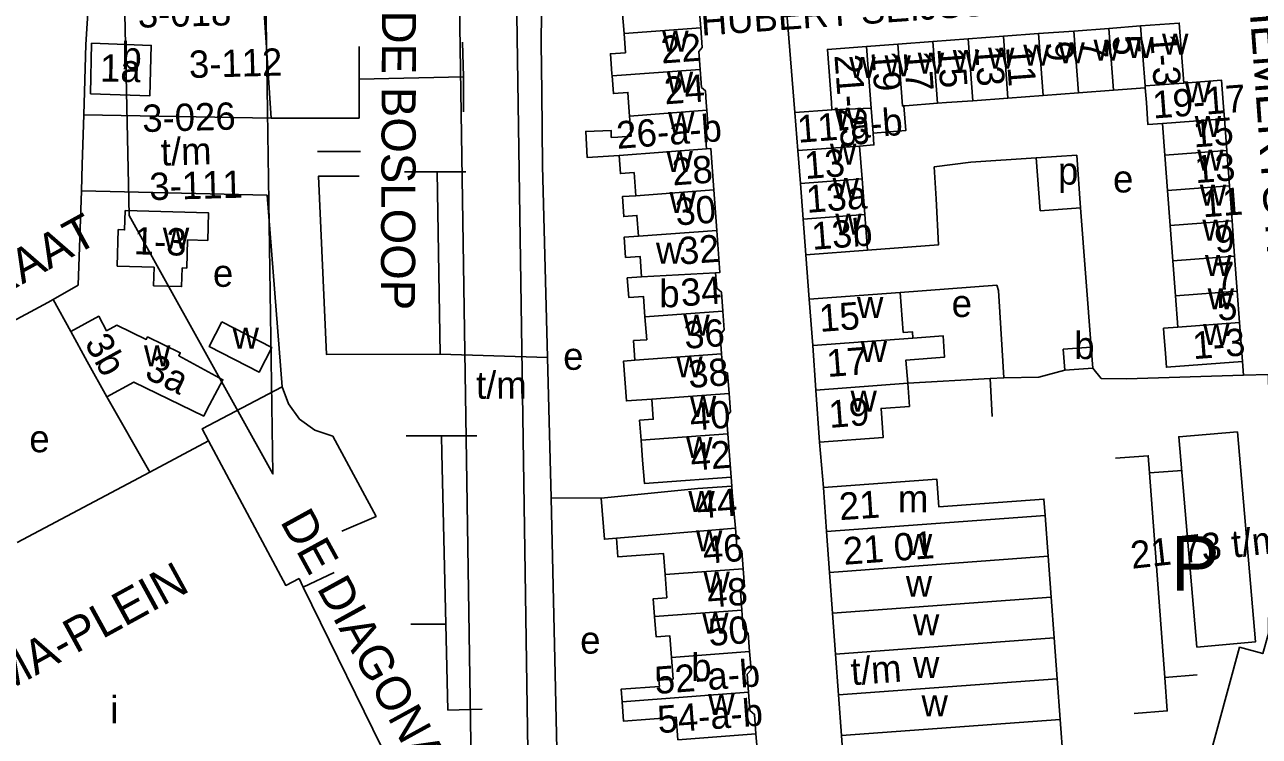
# Model space of a CAD drawing. Extents: x 160673 to 161924, y 382258 to 384145.
# Drawn here: x 161578.5 to 161759.3, y 383407.2 to 383511.4 of the extents above; entities that cross this region are included whole.
import ezdxf

# ---------------------------------------------------------------- set-up
doc = ezdxf.new("R2010")
doc.units = 0
for name, color, linetype in [('BLT_Basislijn', 7, 'Continuous'), ('BLT_Bebouwing', 7, 'Continuous'), ('BLT_Centroide', 7, 'Continuous'), ('BLT_Huisnummer', 7, 'Continuous'), ('BLT_Huisnummer_ tussenligend', 7, 'Continuous'), ('BLT_Huisnummer_reeks', 7, 'Continuous'), ('BLT_Huisnummer_zonder_bebouwing', 7, 'Continuous'), ('BLT_Onderverdeling_panden', 7, 'Continuous'), ('BLT_Plantopo', 7, 'Continuous'), ('BLT_Straatnaam', 7, 'Continuous'), ('BLT_Straatnaam_verkleind', 7, 'Continuous'), ('BLT_Tekst_parkeren', 7, 'Continuous')]:
    doc.layers.add(name, color=color, linetype=linetype)

msp = doc.modelspace()

# ---------------------------------------------------------------- linework, layer by layer
at = {"layer": 'BLT_Basislijn'}
for p, q in [((161689.86, 383516.45), (161691.33, 383498.55)), ((161627.49, 383503.46), (161627.49, 383508.22)), ((161642.76, 383503.77), (161642.65, 383508.87)), ((161627.49, 383503.46), (161642.76, 383503.77)), ((161627.49, 383497.72), (161627.49, 383503.46)), ((161642.76, 383503.77), (161642.76, 383498.67)), ((161586.94, 383490.93), (161587.16, 383498.2)), ((161621.4, 383492.87), (161627.69, 383492.87)), ((161727.26, 383484.14), (161726.67, 383491.91)), ((161586.83, 383487.08), (161586.94, 383490.93)), ((161638.91, 383489.89), (161634.14, 383489.89)), ((161639.35, 383463.2), (161638.91, 383489.89)), ((161638.91, 383489.89), (161643.11, 383489.89)), ((161586.83, 383487.08), (161614.02, 383486.44)), ((161727.26, 383484.14), (161733.16, 383484.59)), ((161692.91, 383477.74), (161693.43, 383471.22)), ((161582.69, 383471.2), (161585.27, 383466.49)), ((161655.07, 383462.7), (161655.6, 383442.17)), ((161734.93, 383461.14), (161736.15, 383459.64)), ((161757.04, 383460.11), (161756.88, 383462.1)), ((161707.84, 383458.93), (161719.92, 383459.61)), ((161719.92, 383459.61), (161721.9, 383459.73)), ((161719.92, 383459.61), (161720.2, 383454.06)), ((161736.15, 383459.64), (161739.87, 383459.57)), ((161757.04, 383460.11), (161739.87, 383459.57)), ((161590.53, 383456.92), (161596.82, 383445.9)), ((161639.56, 383451.22), (161634.4, 383451.22)), ((161644.71, 383451.22), (161639.56, 383451.22)), ((161694.92, 383450.28), (161695.49, 383443.64)), ((161681.98, 383445.2), (161682.08, 383443.88)), ((161743.24, 383445.79), (161748.04, 383446.15)), ((161745.48, 383415.87), (161743.24, 383445.79)), ((161662.96, 383442.12), (161655.6, 383442.17)), ((161656.25, 383414.2), (161655.6, 383442.17)), ((161623.85, 383431.24), (161619.3, 383429.06)), ((161640.21, 383423.65), (161635.06, 383423.65)), ((161745.48, 383415.87), (161750.25, 383416.23)), ((161656.73, 383393.7), (161656.25, 383414.2))]:
    msp.add_line(p, q, dxfattribs=at)
for points in [[(161589.07, 383533.87), (161587.46, 383508.5), (161587.28, 383501.59), (161587.16, 383498.2)], [(161612.28, 383533.15), (161614.63, 383497.72)], [(161654.31, 383522.14), (161654.16, 383508.71), (161654.24, 383501.51)], [(161654.24, 383501.51), (161654.35, 383490.74), (161655.07, 383462.7)], [(161614.63, 383497.72), (161587.16, 383498.2)], [(161614.63, 383497.72), (161627.49, 383497.72)], [(161726.67, 383491.91), (161717.06, 383491.28), (161711.72, 383490.58), (161712.03, 383485.91), (161712.37, 383479.19), (161701.95, 383478.42)], [(161732.59, 383492.3), (161726.67, 383491.91)], [(161733.16, 383484.59), (161732.59, 383492.3)], [(161627.49, 383489.23), (161621.54, 383489.23), (161622.72, 383463.11), (161639.35, 383463.2)], [(161582.69, 383471.2), (161586.37, 383473.3), (161586.83, 383487.08)], [(161614.02, 383486.44), (161616.23, 383458.39)], [(161734.7, 383464.21), (161733.16, 383484.59)], [(161706.74, 383472.23), (161720.87, 383473.26), (161721.12, 383472.51), (161721.68, 383463.77), (161721.9, 383459.73)], [(161582.69, 383471.2), (161581.92, 383470.76), (161563.15, 383460.7)], [(161639.35, 383463.2), (161655.07, 383462.7)], [(161730.86, 383460.83), (161727.03, 383459.83), (161721.9, 383459.73)], [(161760.73, 383457.16), (161760.68, 383460.22), (161757.04, 383460.11)], [(161616.23, 383458.39), (161604.49, 383452.25), (161605.44, 383450.47)], [(161624.94, 383437.29), (161629.99, 383439.44), (161623.62, 383451.16), (161621, 383452.05), (161618.77, 383453.69), (161617.15, 383455.93), (161616.23, 383458.39)], [(161639.56, 383451.22), (161639.62, 383448.69)], [(161639.62, 383448.69), (161640.21, 383423.65)], [(161743.24, 383445.79), (161743.06, 383448.3), (161738.28, 383447.94)], [(161751.76, 383403.06), (161756.44, 383420.27), (161759.83, 383419.35), (161760.67, 383422.31), (161760.91, 383445.86)], [(161640.21, 383423.65), (161640.5, 383411.08), (161645.51, 383411.2)], [(161745.48, 383415.87), (161745.85, 383410.95), (161741.01, 383410.58)]]:
    msp.add_lwpolyline(points, dxfattribs=at)
at = {"layer": 'BLT_Bebouwing'}
for p, q in [((161721.85, 383509.71), (161727, 383510.1)), ((161727, 383510.1), (161732.15, 383510.48)), ((161732.15, 383510.48), (161737.3, 383510.87)), ((161737.3, 383510.87), (161741.95, 383511.22)), ((161701.82, 383508.21), (161706.39, 383508.56)), ((161706.39, 383508.56), (161711.54, 383508.94)), ((161711.54, 383508.94), (161716.7, 383509.33)), ((161716.7, 383509.33), (161721.85, 383509.71)), ((161727.67, 383501.05), (161722.52, 383500.67)), ((161732.83, 383501.44), (161727.67, 383501.05)), ((161737.98, 383501.83), (161732.83, 383501.44)), ((161742.62, 383502.17), (161737.98, 383501.83)), ((161742.79, 383500), (161742.62, 383502.17)), ((161666.96, 383500), (161667.11, 383498.04)), ((161678.41, 383498.88), (161678.33, 383500)), ((161696.75, 383498.96), (161691.33, 383498.55)), ((161696.67, 383500), (161696.75, 383498.96)), ((161712.22, 383499.9), (161713.54, 383500)), ((161717.37, 383500.28), (161713.54, 383500)), ((161722.52, 383500.67), (161717.37, 383500.28)), ((161754.04, 383500), (161754.22, 383497.63)), ((161691.33, 383498.55), (161691.76, 383492.97)), ((161754.22, 383497.63), (161754.57, 383492.98)), ((161745.16, 383496.95), (161745.51, 383492.3)), ((161701.16, 383488.83), (161700.8, 383493.65)), ((161691.76, 383492.97), (161692.12, 383488.15)), ((161745.51, 383492.3), (161745.89, 383487.16)), ((161754.57, 383492.98), (161754.95, 383487.83)), ((161692.12, 383488.15), (161692.51, 383482.94)), ((161701.56, 383483.62), (161701.16, 383488.83)), ((161679.88, 383481.3), (161679.44, 383487.23)), ((161745.89, 383487.16), (161746.28, 383482.01)), ((161754.95, 383487.83), (161755.34, 383482.69)), ((161692.51, 383482.94), (161692.91, 383477.74)), ((161701.95, 383478.42), (161701.56, 383483.62)), ((161755.34, 383482.69), (161755.72, 383477.54)), ((161746.28, 383482.01), (161746.66, 383476.86)), ((161692.91, 383477.74), (161701.95, 383478.42)), ((161755.72, 383477.54), (161756.11, 383472.39)), ((161746.66, 383476.86), (161747.05, 383471.72)), ((161693.43, 383471.22), (161706.74, 383472.23)), ((161756.11, 383472.39), (161756.45, 383467.8)), ((161693.93, 383464.45), (161693.43, 383471.22)), ((161747.05, 383471.72), (161747.39, 383467.12)), ((161756.45, 383467.8), (161756.88, 383462.1)), ((161694.38, 383457.9), (161693.93, 383464.45)), ((161694.92, 383450.28), (161694.38, 383457.9)), ((161596.82, 383445.9), (161605.44, 383450.47)), ((161577.39, 383435.59), (161596.82, 383445.9)), ((161695.96, 383437.21), (161695.49, 383443.64)), ((161727.95, 383439.56), (161728.39, 383433.59)), ((161696.4, 383431.23), (161695.96, 383437.21)), ((161728.39, 383433.59), (161728.83, 383427.62)), ((161618.69, 383430.34), (161619.3, 383429.06)), ((161696.83, 383425.26), (161696.4, 383431.23)), ((161619.3, 383429.06), (161637.65, 383391.76)), ((161728.83, 383427.62), (161729.27, 383421.65)), ((161697.27, 383419.29), (161696.83, 383425.26)), ((161729.27, 383421.65), (161729.71, 383415.67)), ((161697.71, 383413.31), (161697.27, 383419.29)), ((161729.71, 383415.67), (161730.15, 383409.7)), ((161698.15, 383407.34), (161697.71, 383413.31)), ((161730.15, 383409.7), (161730.59, 383403.73)), ((161698.59, 383401.37), (161698.15, 383407.34))]:
    msp.add_line(p, q, dxfattribs=at)
for points in [[(161666.29, 383510.13), (161666.04, 383513.54), (161663.81, 383513.37), (161663.62, 383516.01)], [(161676.53, 383516.97), (161676.73, 383514.35), (161677.32, 383513.84), (161677.54, 383510.97)], [(161741.95, 383511.22), (161747.6, 383511.64), (161748.26, 383502.86)], [(161664.54, 383503.9), (161664.52, 383504.23), (161664.3, 383507.15), (161666.5, 383507.31), (161666.29, 383510.13)], [(161677.54, 383510.97), (161677.75, 383508.09), (161677.24, 383507.49), (161677.43, 383504.86)], [(161588.14, 383501.28), (161588.32, 383508.69), (161597.05, 383508.37), (161596.83, 383500.99), (161588.14, 383501.28)], [(161696.67, 383500), (161696.09, 383507.79), (161701.82, 383508.21)], [(161677.43, 383504.86), (161677.63, 383502.24), (161678.21, 383501.74), (161678.33, 383500)], [(161666.96, 383500), (161666.85, 383501.49), (161664.74, 383501.33), (161664.54, 383503.9)], [(161748.26, 383502.86), (161753.8, 383503.28), (161754.04, 383500)], [(161702.77, 383495.54), (161707.55, 383495.9), (161707.28, 383499.53)], [(161707.28, 383499.53), (161707.48, 383499.54), (161712.22, 383499.9)], [(161742.79, 383500), (161743.02, 383496.79), (161745.16, 383496.95)], [(161667.11, 383498.04), (161667.33, 383495.08), (161665.38, 383494.93), (161664.43, 383494.91), (161664.39, 383495.93), (161660.68, 383495.79), (161660.91, 383491.95), (161665.57, 383492.27)], [(161678.36, 383493.25), (161678.18, 383495.74), (161678.61, 383496.24), (161678.41, 383498.88)], [(161700.8, 383493.65), (161702.9, 383493.81), (161702.77, 383495.54)], [(161665.57, 383492.27), (161665.77, 383489.61), (161667.76, 383489.76), (161668.01, 383486.38)], [(161679.44, 383487.23), (161678.99, 383493.3), (161678.36, 383493.25)], [(161668.01, 383486.38), (161666.05, 383486.24), (161666.26, 383483.33), (161668.19, 383483.48), (161668.42, 383480.46)], [(161593.23, 383484.21), (161593.14, 383481.38), (161592.21, 383481.41), (161592.06, 383476.07), (161597.47, 383475.91), (161597.39, 383473.2), (161601.5, 383473.08), (161601.58, 383475.8), (161602.25, 383475.78), (161602.37, 383479.91), (161605.33, 383479.82), (161605.45, 383483.85), (161593.23, 383484.21)], [(161679.71, 383475.1), (161680.33, 383475.14), (161679.88, 383481.3)], [(161668.42, 383480.46), (161666.31, 383480.3), (161666.53, 383477.35), (161668.64, 383477.5), (161668.87, 383474.49)], [(161668.87, 383474.49), (161666.77, 383474.34), (161666.99, 383471.48), (161669.14, 383471.64), (161669.36, 383468.65)], [(161680.75, 383469.49), (161680.55, 383472.26), (161679.88, 383472.84), (161679.71, 383475.1)], [(161706.74, 383472.23), (161707.19, 383466.37), (161708.52, 383466.47), (161708.59, 383465.53)], [(161585.27, 383466.49), (161589.35, 383468.73), (161590.51, 383466.62), (161591.99, 383467.44), (161596.32, 383465.33), (161596.51, 383465.71), (161601.29, 383463.38), (161601.08, 383462.96), (161607.55, 383459.43), (161605.21, 383455.01), (161604.73, 383454.11), (161594.5, 383459.1), (161590.53, 383456.92)], [(161669.36, 383468.65), (161669.61, 383465.3), (161667.68, 383465.16), (161667.89, 383462.28)], [(161680.59, 383463.21), (161680.38, 383466.06), (161680.96, 383466.73), (161680.75, 383469.49)], [(161590.53, 383456.92), (161587.68, 383462.1), (161585.27, 383466.49)], [(161745.59, 383463.26), (161745.37, 383466.25), (161745.31, 383466.97), (161747.39, 383467.12)], [(161708.59, 383465.53), (161713.02, 383465.87), (161713.25, 383462.75), (161707.58, 383462.31), (161707.84, 383458.93)], [(161681.68, 383457.44), (161681.46, 383460.42), (161680.77, 383460.75), (161680.59, 383463.21)], [(161730.86, 383460.83), (161730.63, 383463.9), (161734.7, 383464.21)], [(161734.93, 383461.14), (161734.7, 383464.21)], [(161756.88, 383462.1), (161745.74, 383461.27), (161745.59, 383463.26)], [(161667.89, 383462.28), (161666.2, 383462.15), (161666.63, 383456.33), (161670.36, 383456.6)], [(161730.86, 383460.83), (161734.93, 383461.14)], [(161681.49, 383451.51), (161681.3, 383454.08), (161681.88, 383454.75), (161681.68, 383457.44)], [(161707.84, 383458.93), (161708.1, 383455.54), (161703.94, 383455.23), (161704.26, 383451), (161694.92, 383450.28)], [(161670.36, 383456.6), (161670.58, 383453.66), (161668.58, 383453.51), (161668.8, 383450.57)], [(161605.44, 383450.47), (161616.75, 383429.34), (161618.69, 383430.34)], [(161668.8, 383450.57), (161669.02, 383447.66), (161669.27, 383444.26), (161671.29, 383444.41), (161681.98, 383445.2)], [(161681.98, 383445.2), (161681.49, 383451.51)], [(161695.49, 383443.64), (161712.09, 383444.89), (161712.4, 383440.82), (161727.78, 383441.96), (161727.95, 383439.56)], [(161682.08, 383443.88), (161677.09, 383443.5), (161662.96, 383442.12)], [(161682.08, 383443.88), (161682.15, 383442.94), (161682.61, 383437.69)], [(161662.96, 383442.12), (161663.41, 383436.1), (161665.18, 383436.23)], [(161682.61, 383437.69), (161682.81, 383435.01), (161683.53, 383434.39), (161683.73, 383431.78)], [(161665.18, 383436.23), (161665.39, 383433.51), (161672.06, 383434.01), (161672.3, 383430.91)], [(161672.3, 383430.91), (161672.55, 383427.53), (161670.57, 383427.38), (161670.77, 383424.76)], [(161683.73, 383431.78), (161683.92, 383429.16), (161683.33, 383428.47), (161683.54, 383425.72)], [(161683.54, 383425.72), (161683.74, 383422.98), (161684.49, 383422.34), (161684.69, 383419.66)], [(161670.77, 383424.76), (161670.99, 383421.81), (161673, 383421.96), (161673.24, 383418.8)], [(161684.69, 383419.66), (161684.89, 383416.99), (161684.33, 383416.33), (161684.53, 383413.68)], [(161673.24, 383418.8), (161673.48, 383415.61), (161671.41, 383415.46), (161671.48, 383414.55), (161665.86, 383414.13), (161666, 383412.28)], [(161666, 383412.28), (161666.21, 383409.47), (161673.91, 383410.05), (161674.17, 383406.71)], [(161684.53, 383413.68), (161684.73, 383411.03), (161685.41, 383410.45), (161685.62, 383407.62)], [(161685.62, 383407.62), (161685.79, 383405.34), (161685.29, 383404.29), (161685.49, 383401.55)]]:
    msp.add_lwpolyline(points, dxfattribs=at)
msp.add_lwpolyline([(161607.38, 383467.93), (161614.71, 383464.17), (161612.86, 383460.57), (161605.53, 383464.32)], close=True, dxfattribs=at)
at = {"layer": 'BLT_Onderverdeling_panden'}
for p, q in [((161677.54, 383510.97), (161666.29, 383510.13)), ((161727.67, 383501.05), (161727, 383510.1)), ((161732.83, 383501.44), (161732.15, 383510.48)), ((161737.98, 383501.83), (161737.3, 383510.87)), ((161742.6, 383502.44), (161741.95, 383511.22)), ((161702.49, 383499.17), (161701.82, 383508.21)), ((161712.22, 383499.9), (161711.54, 383508.94)), ((161717.37, 383500.28), (161716.7, 383509.33)), ((161722.52, 383500.67), (161721.85, 383509.71)), ((161677.43, 383504.86), (161664.54, 383503.9)), ((161742.6, 383502.44), (161748.26, 383502.86)), ((161742.62, 383502.17), (161742.6, 383502.44)), ((161702.49, 383499.17), (161696.75, 383498.96)), ((161702.77, 383495.54), (161702.49, 383499.17)), ((161678.41, 383498.88), (161667.11, 383498.04)), ((161745.16, 383496.95), (161754.22, 383497.63)), ((161691.76, 383492.97), (161700.8, 383493.65)), ((161665.57, 383492.27), (161678.36, 383493.25)), ((161745.51, 383492.3), (161754.57, 383492.98)), ((161692.12, 383488.15), (161701.16, 383488.83)), ((161679.44, 383487.23), (161668.01, 383486.38)), ((161745.89, 383487.16), (161754.95, 383487.83)), ((161692.51, 383482.94), (161701.56, 383483.62)), ((161746.28, 383482.01), (161755.34, 383482.69)), ((161679.88, 383481.3), (161668.42, 383480.46)), ((161746.66, 383476.86), (161755.72, 383477.54)), ((161679.71, 383475.1), (161668.87, 383474.49)), ((161747.05, 383471.72), (161756.11, 383472.39)), ((161680.75, 383469.49), (161669.36, 383468.65)), ((161747.39, 383467.12), (161756.45, 383467.8)), ((161708.59, 383465.53), (161693.93, 383464.45)), ((161680.59, 383463.21), (161667.89, 383462.28)), ((161681.68, 383457.44), (161670.36, 383456.6)), ((161707.84, 383458.93), (161694.38, 383457.9)), ((161681.49, 383451.51), (161668.8, 383450.57)), ((161695.96, 383437.21), (161727.95, 383439.56)), ((161682.61, 383437.69), (161665.18, 383436.23)), ((161728.39, 383433.59), (161696.4, 383431.23)), ((161683.73, 383431.78), (161672.3, 383430.91)), ((161696.83, 383425.26), (161728.83, 383427.62)), ((161683.54, 383425.72), (161670.77, 383424.76)), ((161729.27, 383421.65), (161697.27, 383419.29)), ((161684.69, 383419.66), (161673.24, 383418.8)), ((161697.71, 383413.31), (161729.71, 383415.67)), ((161684.53, 383413.68), (161666, 383412.28)), ((161730.15, 383409.7), (161698.15, 383407.34)), ((161685.62, 383407.62), (161674.17, 383406.71))]:
    msp.add_line(p, q, dxfattribs=at)
msp.add_lwpolyline([(161707.28, 383499.53), (161707.07, 383499.51), (161706.39, 383508.56)], dxfattribs=at)
at = {"layer": 'BLT_Plantopo'}
for points in [[(161656.79, 383370.98), (161644.03, 383393.63), (161642.09, 383520.78), (161642.13, 383522.83), (161613.73, 383522.01), (161614.87, 383445.65), (161593.83, 383483.47), (161592.91, 383526.64), (161598.84, 383531.12), (161650.29, 383532.45), (161652.34, 383395.31), (161656.34, 383395.28)], [(161756.12, 383451.83), (161747.54, 383451.09), (161750.19, 383420.31), (161758.77, 383421.05)]]:
    msp.add_lwpolyline(points, close=True, dxfattribs=at)

# ---------------------------------------------------------------- texts
at = {"layer": 'BLT_Centroide'}
for s, p in [('w', (161671.88, 383507.44)), ('w', (161745.09, 383507.03)), ('b', (161592.68, 383504.88)), ('w', (161719.61, 383504.98)), ('w', (161724.77, 383505.39)), ('w', (161729.91, 383505.77)), ('w', (161735.06, 383506.14)), ('w', (161739.95, 383506.52)), ('w', (161699.28, 383503.59)), ('w', (161704.44, 383503.86)), ('w', (161709.31, 383504.23)), ('w', (161714.45, 383504.61)), ('w', (161672.55, 383501.44)), ('w', (161748.41, 383500.03)), ('w', (161697.12, 383496.19)), ('w', (161672.74, 383495.56)), ('w', (161749.87, 383494.97)), ('w', (161696.45, 383490.91)), ('w', (161672.5, 383489.84)), ('w', (161750.23, 383490.06)), ('p', (161729.86, 383488)), ('e', (161737.91, 383486.85)), ('w', (161696.84, 383485.88)), ('w', (161672.95, 383483.84)), ('w', (161750.62, 383484.91)), ('w', (161697.23, 383480.69)), ('w', (161751, 383479.78)), ('w', (161598.75, 383478.61)), ('w', (161670.97, 383476.41)), ('w', (161751.38, 383474.62)), ('e', (161606.08, 383473.04)), ('b', (161671.46, 383470.05)), ('w', (161751.76, 383469.75)), ('w', (161700.41, 383468.47)), ('e', (161714.27, 383468.62)), ('w', (161674.98, 383465.88)), ('w', (161608.95, 383463.97)), ('b', (161732.23, 383462.46)), ('w', (161751.1, 383464.53)), ('w', (161700.95, 383462.03)), ('w', (161595.98, 383461.41)), ('e', (161657.38, 383460.89)), ('w', (161673.94, 383459.78)), ('w', (161699.46, 383454.78)), ('w', (161675.93, 383454)), ('e', (161579.19, 383448.82)), ('w', (161675.38, 383447.97)), ('w', (161675.71, 383440.06)), ('m', (161706.41, 383440.05)), ('w', (161676.83, 383434.31)), ('w', (161707.56, 383433.78)), ('w', (161677.92, 383428.28)), ('w', (161707.56, 383427.66)), ('w', (161677.73, 383422.25)), ('w', (161708.61, 383422.04)), ('e', (161659.87, 383419.34)), ('b', (161676.13, 383415.36)), ('w', (161708.61, 383415.79)), ('i', (161591.05, 383409.14)), ('w', (161678.61, 383410.34)), ('w', (161709.86, 383410.17))]:
    msp.add_text(s, height=4, dxfattribs=at).set_placement(p)
at = {"layer": 'BLT_Huisnummer'}
for s, rotation, p in [('22', 4.2631, (161671.82, 383505.72)), ('9', 274.281, (161727.97, 383508.86)), ('5', 274.281, (161737.81, 383509.75)), ('1a', 358.8461, (161589.52, 383503.1)), ('17', 274.281, (161707.24, 383507.45)), ('13', 274.281, (161717.67, 383508.19)), ('13', 4.3183, (161692.84, 383488.81)), ('13', 4.2807, (161750.01, 383488.21)), ('13a', 4.3192, (161693.1, 383483.86)), ('30', 4.2263, (161673.95, 383482.01)), ('13b', 4.3246, (161693.9, 383478.45)), ('9', 4.2807, (161752.9, 383478)), ('34', 4.2264, (161674.73, 383470.17)), ('5', 4.2811, (161753.27, 383468.06)), ('15', 4.3041, (161695.01, 383466.43)), ('38', 4.2287, (161675.82, 383458.21)), ('19', 4.3243, (161696.41, 383452.38)), ('42', 4.314, (161676.16, 383446.13)), ('46', 4.3232, (161677.98, 383432.48)), ('50', 4.3237, (161678.77, 383420.45))]:
    msp.add_text(s, height=4, rotation=rotation, dxfattribs=at).set_placement(p)
at = {"layer": 'BLT_Huisnummer_ tussenligend'}
for s, rotation, p in [('7', 274.281, (161733.05, 383509.18)), ('19', 274.281, (161702.52, 383507.44)), ('15', 274.281, (161712.19, 383507.94)), ('11', 274.281, (161722.23, 383508.17)), ('24', 4.2631, (161672.3, 383499.74)), ('15', 4.2807, (161749.76, 383493.44)), ('28', 4.2631, (161673.47, 383487.87)), ('11', 4.2807, (161751.11, 383483.2)), ('32', 4.2263, (161674.46, 383476.28)), ('7', 4.2811, (161753, 383472.54)), ('36', 4.2264, (161675.23, 383463.95)), ('17', 4.3225, (161696.1, 383459.83)), ('40', 4.2287, (161676.07, 383451.99)), ('44', 4.314, (161677.06, 383439.11)), ('48', 4.3232, (161678.6, 383426.07))]:
    msp.add_text(s, height=4, rotation=rotation, dxfattribs=at).set_placement(p)
at = {"layer": 'BLT_Huisnummer_reeks'}
for s, rotation, p in [('3-018', 1.5663, (161595.13, 383510.96)), ('3-112', 1.5663, (161602.62, 383503.6)), ('1-3', 274.281, (161743.32, 383509.94)), ('21-23', 274.2828, (161697.1, 383506.94)), ('19-17', 4.2811, (161743.83, 383497.67)), ('3-026', 1.5663, (161595.78, 383495.69)), ('11-a-b', 4.3183, (161691.8, 383494.12)), ('26-a-b', 4.2631, (161665.31, 383493.23)), ('t/m', 1.5663, (161598.5, 383490.77)), ('3-111', 1.5663, (161596.83, 383485.72)), ('1-3', 358.3075, (161594.44, 383477.81)), ('1-3', 4.2819, (161749.69, 383462.44)), ('3b', 298.7897, (161587.2, 383464.82)), ('3a', 334.0226, (161595.89, 383459.79)), ('t/m', 0.2663, (161644.62, 383456.65)), ('21', 3.7593, (161697.91, 383438.88)), ('21 01', 4.2774, (161698.52, 383432.34)), ('52-a-b', 4.3237, (161670.92, 383413.42)), ('t/m', 4.2774, (161699.65, 383414.71)), ('54-a-b', 4.3222, (161671.33, 383407.68))]:
    msp.add_text(s, height=4, rotation=rotation, dxfattribs=at).set_placement(p)
at = {"layer": 'BLT_Huisnummer_zonder_bebouwing'}
msp.add_text('21 73 t/m 113', height=4, rotation=6.2774, dxfattribs=at).set_placement((161740.69, 383431.76))
at = {"layer": 'BLT_Straatnaam'}
for s, rotation, p in [('ANTONIE VAN HEMERTSTRAAT', 274.147, (161754.33, 383563.14)), ('DE BOSLOOP', 269.769, (161630.85, 383513.47)), ('RAIFFEISENSTRAAT', 28.769, (161531.91, 383447.97)), ('DE DIAGONAAL', 298.769, (161615.85, 383438.71)), ('VDMA-PLEIN', 28.769, (161567.08, 383408.92))]:
    msp.add_text(s, height=5, rotation=rotation, dxfattribs=at).set_placement(p)
at = {"layer": 'BLT_Straatnaam_verkleind'}
msp.add_text('HUBERT SEIJSSEMAECKERSTRAAT', height=4, rotation=4.0719, dxfattribs=at).set_placement((161677.66, 383509.79))
at = {"layer": 'BLT_Tekst_parkeren'}
msp.add_text('P', height=8, dxfattribs=at).set_placement((161746.4, 383428.54))

doc.saveas('drawing.dxf')
